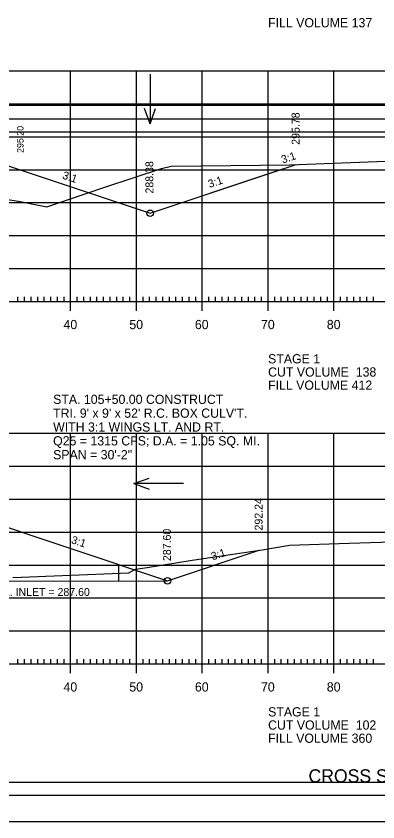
# Model space of a CAD drawing. Extents: x 1368713 to 1370673, y 380279 to 380950.
# Drawn here: x 1370184 to 1370239, y 380523.8 to 380646.1 of the extents above; entities that cross this region are included whole.
import ezdxf

# ---------------------------------------------------------------- set-up
doc = ezdxf.new("R2010")
doc.units = 0
for name, color, linetype in [('R_Alt Surface', 7, 'Continuous'), ('R_Axis', 7, 'Continuous'), ('R_Axis Annot', 7, 'Continuous'), ('R_Border', 7, 'Continuous'), ('R_Border Plan-Plan', 7, 'Continuous'), ('R_Draft', 7, 'Continuous'), ('R_Exist Surface', 7, 'Continuous'), ('R_Fin Surface', 7, 'Continuous'), ('R_Grid', 7, 'Continuous'), ('R_No Plot', 7, 'Continuous'), ('R_Water', 7, 'Continuous'), ('R_Water Annot', 7, 'Continuous'), ('R_Xsect Elev', 7, 'Continuous'), ('R_Xsect Slope', 7, 'Continuous')]:
    doc.layers.add(name, color=color, linetype=linetype)

msp = doc.modelspace()

# ---------------------------------------------------------------- linework, layer by layer
at = {"layer": 'R_Alt Surface'}
for points in [[(1370177.28, 380625.15), (1370204.35, 380616.13)], [(1370204.35, 380616.13), (1370204.35, 380616.13), (1370226.56, 380623.53)], [(1370177.28, 380570.26), (1370207.01, 380560.35)], [(1370207.01, 380560.35), (1370207.01, 380560.35), (1370220.94, 380565)]]:
    msp.add_lwpolyline(points, dxfattribs=at)
at = {"layer": 'R_Axis'}
for p, q in [((1370192.28, 380601.35), (1370192.28, 380604.15)), ((1370202.28, 380601.35), (1370202.28, 380604.15)), ((1370212.28, 380601.35), (1370212.28, 380604.15)), ((1370222.28, 380601.35), (1370222.28, 380604.15)), ((1370232.28, 380601.35), (1370232.28, 380604.15)), ((1370012.28, 380602.75), (1370292.28, 380602.75)), ((1370184.28, 380602.75), (1370184.28, 380603.45)), ((1370185.28, 380602.75), (1370185.28, 380603.45)), ((1370186.28, 380602.75), (1370186.28, 380603.45)), ((1370187.28, 380602.75), (1370187.28, 380603.45)), ((1370188.28, 380602.75), (1370188.28, 380603.45)), ((1370189.28, 380602.75), (1370189.28, 380603.45)), ((1370190.28, 380602.75), (1370190.28, 380603.45)), ((1370191.28, 380602.75), (1370191.28, 380603.45)), ((1370193.28, 380602.75), (1370193.28, 380603.45)), ((1370194.28, 380602.75), (1370194.28, 380603.45)), ((1370195.28, 380602.75), (1370195.28, 380603.45)), ((1370196.28, 380602.75), (1370196.28, 380603.45)), ((1370197.28, 380602.75), (1370197.28, 380603.45)), ((1370198.28, 380602.75), (1370198.28, 380603.45)), ((1370199.28, 380602.75), (1370199.28, 380603.45)), ((1370200.28, 380602.75), (1370200.28, 380603.45)), ((1370201.28, 380602.75), (1370201.28, 380603.45)), ((1370203.28, 380602.75), (1370203.28, 380603.45)), ((1370204.28, 380602.75), (1370204.28, 380603.45)), ((1370205.28, 380602.75), (1370205.28, 380603.45)), ((1370206.28, 380602.75), (1370206.28, 380603.45)), ((1370207.28, 380602.75), (1370207.28, 380603.45)), ((1370208.28, 380602.75), (1370208.28, 380603.45)), ((1370209.28, 380602.75), (1370209.28, 380603.45)), ((1370210.28, 380602.75), (1370210.28, 380603.45)), ((1370211.28, 380602.75), (1370211.28, 380603.45)), ((1370213.28, 380602.75), (1370213.28, 380603.45)), ((1370214.28, 380602.75), (1370214.28, 380603.45)), ((1370215.28, 380602.75), (1370215.28, 380603.45)), ((1370216.28, 380602.75), (1370216.28, 380603.45)), ((1370217.28, 380602.75), (1370217.28, 380603.45)), ((1370218.28, 380602.75), (1370218.28, 380603.45)), ((1370219.28, 380602.75), (1370219.28, 380603.45)), ((1370220.28, 380602.75), (1370220.28, 380603.45)), ((1370221.28, 380602.75), (1370221.28, 380603.45)), ((1370223.28, 380602.75), (1370223.28, 380603.45)), ((1370224.28, 380602.75), (1370224.28, 380603.45)), ((1370225.28, 380602.75), (1370225.28, 380603.45)), ((1370226.28, 380602.75), (1370226.28, 380603.45)), ((1370227.28, 380602.75), (1370227.28, 380603.45)), ((1370228.28, 380602.75), (1370228.28, 380603.45)), ((1370229.28, 380602.75), (1370229.28, 380603.45)), ((1370230.28, 380602.75), (1370230.28, 380603.45)), ((1370231.28, 380602.75), (1370231.28, 380603.45)), ((1370233.28, 380602.75), (1370233.28, 380603.45)), ((1370234.28, 380602.75), (1370234.28, 380603.45)), ((1370235.28, 380602.75), (1370235.28, 380603.45)), ((1370236.28, 380602.75), (1370236.28, 380603.45)), ((1370237.28, 380602.75), (1370237.28, 380603.45)), ((1370238.28, 380602.75), (1370238.28, 380603.45)), ((1370192.28, 380546.35), (1370192.28, 380549.15)), ((1370202.28, 380546.35), (1370202.28, 380549.15)), ((1370212.28, 380546.35), (1370212.28, 380549.15)), ((1370222.28, 380546.35), (1370222.28, 380549.15)), ((1370232.28, 380546.35), (1370232.28, 380549.15)), ((1370012.28, 380547.75), (1370292.28, 380547.75)), ((1370184.28, 380547.75), (1370184.28, 380548.45)), ((1370185.28, 380547.75), (1370185.28, 380548.45)), ((1370186.28, 380547.75), (1370186.28, 380548.45)), ((1370187.28, 380547.75), (1370187.28, 380548.45)), ((1370188.28, 380547.75), (1370188.28, 380548.45)), ((1370189.28, 380547.75), (1370189.28, 380548.45)), ((1370190.28, 380547.75), (1370190.28, 380548.45)), ((1370191.28, 380547.75), (1370191.28, 380548.45)), ((1370193.28, 380547.75), (1370193.28, 380548.45)), ((1370194.28, 380547.75), (1370194.28, 380548.45)), ((1370195.28, 380547.75), (1370195.28, 380548.45)), ((1370196.28, 380547.75), (1370196.28, 380548.45)), ((1370197.28, 380547.75), (1370197.28, 380548.45)), ((1370198.28, 380547.75), (1370198.28, 380548.45)), ((1370199.28, 380547.75), (1370199.28, 380548.45)), ((1370200.28, 380547.75), (1370200.28, 380548.45)), ((1370201.28, 380547.75), (1370201.28, 380548.45)), ((1370203.28, 380547.75), (1370203.28, 380548.45)), ((1370204.28, 380547.75), (1370204.28, 380548.45)), ((1370205.28, 380547.75), (1370205.28, 380548.45)), ((1370206.28, 380547.75), (1370206.28, 380548.45)), ((1370207.28, 380547.75), (1370207.28, 380548.45)), ((1370208.28, 380547.75), (1370208.28, 380548.45)), ((1370209.28, 380547.75), (1370209.28, 380548.45)), ((1370210.28, 380547.75), (1370210.28, 380548.45)), ((1370211.28, 380547.75), (1370211.28, 380548.45)), ((1370213.28, 380547.75), (1370213.28, 380548.45)), ((1370214.28, 380547.75), (1370214.28, 380548.45)), ((1370215.28, 380547.75), (1370215.28, 380548.45)), ((1370216.28, 380547.75), (1370216.28, 380548.45)), ((1370217.28, 380547.75), (1370217.28, 380548.45)), ((1370218.28, 380547.75), (1370218.28, 380548.45)), ((1370219.28, 380547.75), (1370219.28, 380548.45)), ((1370220.28, 380547.75), (1370220.28, 380548.45)), ((1370221.28, 380547.75), (1370221.28, 380548.45)), ((1370223.28, 380547.75), (1370223.28, 380548.45)), ((1370224.28, 380547.75), (1370224.28, 380548.45)), ((1370225.28, 380547.75), (1370225.28, 380548.45)), ((1370226.28, 380547.75), (1370226.28, 380548.45)), ((1370227.28, 380547.75), (1370227.28, 380548.45)), ((1370228.28, 380547.75), (1370228.28, 380548.45)), ((1370229.28, 380547.75), (1370229.28, 380548.45)), ((1370230.28, 380547.75), (1370230.28, 380548.45)), ((1370231.28, 380547.75), (1370231.28, 380548.45)), ((1370233.28, 380547.75), (1370233.28, 380548.45)), ((1370234.28, 380547.75), (1370234.28, 380548.45)), ((1370235.28, 380547.75), (1370235.28, 380548.45)), ((1370236.28, 380547.75), (1370236.28, 380548.45)), ((1370237.28, 380547.75), (1370237.28, 380548.45)), ((1370238.28, 380547.75), (1370238.28, 380548.45))]:
    msp.add_line(p, q, dxfattribs=at)
at = {"layer": 'R_Border'}
msp.add_line((1370310.46, 380527.75), (1369994.28, 380527.75), dxfattribs=at)
at = {"layer": 'R_Border Plan-Plan'}
msp.add_line((1369994.28, 380630.48), (1370310.46, 380630.48), dxfattribs=at)
at = {"layer": 'R_Exist Surface'}
for points in [[(1370180.68, 380618.51), (1370184.35, 380617.99), (1370188.69, 380617.12), (1370197.47, 380620.11), (1370206.08, 380622.92), (1370207.54, 380623.28), (1370225.6, 380623.5), (1370242.76, 380624.13)], [(1370183.51, 380560.84), (1370201.14, 380561.59), (1370202.12, 380562.12), (1370203.92, 380562.4), (1370210.77, 380563.48), (1370221.38, 380565.06), (1370225.51, 380565.79), (1370234.6, 380566.06), (1370241.06, 380566.25)]]:
    msp.add_lwpolyline(points, dxfattribs=at)
at = {"layer": 'R_Fin Surface'}
for points in [[(1370090.74, 380620.7), (1370092.76, 380620.05), (1370102.34, 380616.84), (1370106.76, 380618.3), (1370127.28, 380625.15), (1370130.44, 380625.68), (1370137.28, 380626.82), (1370141.28, 380626.98), (1370152.28, 380627.2), (1370163.28, 380626.98), (1370167.28, 380626.82), (1370174.12, 380625.68), (1370177.28, 380625.15), (1370204.35, 380616.13), (1370222.68, 380622.26), (1370226.56, 380623.53)], [(1370095.94, 380559.82), (1370127.28, 380570.26), (1370130.44, 380570.79), (1370137.28, 380571.93), (1370141.28, 380572.09), (1370152.28, 380572.31), (1370163.28, 380572.09), (1370167.28, 380571.93), (1370174.12, 380570.79), (1370177.28, 380570.26), (1370207.01, 380560.35), (1370220.94, 380565)]]:
    msp.add_lwpolyline(points, dxfattribs=at)
at = {"layer": 'R_Grid'}
for p, q in [((1370012.28, 380637.75), (1370292.28, 380637.75)), ((1370192.28, 380602.75), (1370192.28, 380637.75)), ((1370202.28, 380602.75), (1370202.28, 380637.75)), ((1370212.28, 380602.75), (1370212.28, 380637.75)), ((1370222.28, 380602.75), (1370222.28, 380637.75)), ((1370232.28, 380602.75), (1370232.28, 380637.75)), ((1370012.28, 380632.75), (1370292.28, 380632.75)), ((1370012.28, 380627.75), (1370292.28, 380627.75)), ((1370012.28, 380622.75), (1370292.28, 380622.75)), ((1370012.28, 380617.75), (1370292.28, 380617.75)), ((1370012.28, 380612.75), (1370292.28, 380612.75)), ((1370012.28, 380607.75), (1370292.28, 380607.75)), ((1370012.28, 380602.75), (1370292.28, 380602.75)), ((1370012.28, 380582.75), (1370292.28, 380582.75)), ((1370192.28, 380547.75), (1370192.28, 380582.75)), ((1370202.28, 380547.75), (1370202.28, 380582.75)), ((1370212.28, 380547.75), (1370212.28, 380582.75)), ((1370222.28, 380547.75), (1370222.28, 380582.75)), ((1370232.28, 380547.75), (1370232.28, 380582.75)), ((1370012.28, 380577.75), (1370292.28, 380577.75)), ((1370012.28, 380572.75), (1370292.28, 380572.75)), ((1370012.28, 380567.75), (1370292.28, 380567.75)), ((1370012.28, 380562.75), (1370292.28, 380562.75)), ((1370012.28, 380557.75), (1370292.28, 380557.75)), ((1370012.28, 380552.75), (1370292.28, 380552.75)), ((1370012.28, 380547.75), (1370292.28, 380547.75))]:
    msp.add_line(p, q, dxfattribs=at)
at = {"layer": 'R_No Plot'}
for points in [[(1369981.88, 380737.11), (1370315.22, 380737.11), (1370315.22, 380523.77), (1369981.88, 380523.77)], [(1370308.46, 380632.48), (1369996.28, 380632.48), (1369996.28, 380731.21), (1370245.82, 380731.21), (1370245.82, 380721.33), (1370263.36, 380721.33), (1370287.46, 380721.33), (1370287.46, 380699), (1370308.46, 380699)], [(1369996.28, 380731.21), (1370245.82, 380731.21), (1370245.82, 380721.33), (1370263.36, 380721.33), (1370287.46, 380721.33), (1370287.46, 380699), (1370308.46, 380699), (1370308.46, 380529.75), (1369996.28, 380529.75)], [(1369996.28, 380628.48), (1370308.46, 380628.48), (1370308.46, 380529.75), (1369996.28, 380529.75)]]:
    msp.add_lwpolyline(points, close=True, dxfattribs=at)
for centre in [(1370204.35, 380616.13), (1370207.01, 380560.35)]:
    msp.add_circle(centre, 0.5, dxfattribs=at)
at = {"layer": 'R_Water'}
for p, q in [((1370199.55, 380562.84), (1370199.55, 380560.34)), ((1370096.95, 380560.15), (1370207.01, 380560.35))]:
    msp.add_line(p, q, dxfattribs=at)
at = {"layer": 'R_Water Annot'}
for p, q in [((1370204.35, 380637.24), (1370204.35, 380629.7)), ((1370204.35, 380629.7), (1370203.51, 380632.01)), ((1370204.35, 380629.7), (1370205.19, 380632.01)), ((1370201.9, 380575.1), (1370204.21, 380575.94)), ((1370209.44, 380575.1), (1370201.9, 380575.1)), ((1370201.9, 380575.1), (1370204.21, 380574.26))]:
    msp.add_line(p, q, dxfattribs=at)

# ---------------------------------------------------------------- texts
at = {"layer": 'R_Axis Annot'}
for s, p in [('FILL VOLUME 137', (1370222.28, 380644.35)), ('40', (1370191.2, 380598.55)), ('50', (1370201.2, 380598.55)), ('60', (1370211.16, 380598.55)), ('70', (1370221.2, 380598.55)), ('80', (1370231.2, 380598.55)), ('STAGE 1', (1370222.28, 380593.35)), ('CUT VOLUME  138', (1370222.28, 380591.35)), ('FILL VOLUME 412', (1370222.28, 380589.35)), ('STA. 105+50.00 CONSTRUCT', (1370189.62, 380587.2)), ("TRI. 9' x 9' x 52' R.C. BOX CULV'T.", (1370189.62, 380585.1)), ('WITH 3:1 WINGS LT. AND RT.', (1370189.62, 380583)), ('Q25 = 1315 CFS; D.A. = 1.05 SQ. MI.', (1370189.62, 380580.9)), ('SPAN = 30\'-2"', (1370189.62, 380578.8)), ('40', (1370191.2, 380543.55)), ('50', (1370201.2, 380543.55)), ('60', (1370211.16, 380543.55)), ('70', (1370221.2, 380543.55)), ('80', (1370231.2, 380543.55)), ('STAGE 1', (1370222.28, 380539.77)), ('CUT VOLUME  102', (1370222.28, 380537.77)), ('FILL VOLUME 360', (1370222.28, 380535.77))]:
    msp.add_text(s, height=1.4, dxfattribs=at).set_placement(p)
at = {"layer": 'R_Draft'}
msp.add_text('CROSS SECTION STA. 105+50 TO STA. 107+00', height=2, dxfattribs=at).set_placement((1370228.42, 380529.75))
at = {"layer": 'R_Xsect Elev'}
for s, height, p in [('295.78', 1.2, (1370227.06, 380626.53)), ('295.20', 1, (1370185.13, 380625.3)), ('288.38', 1.2, (1370204.85, 380619.13)), ('292.24', 1.2, (1370221.44, 380568)), ('287.60', 1.2, (1370207.51, 380563.35))]:
    msp.add_text(s, height=height, rotation=90, dxfattribs=at).set_placement(p)
at = {"layer": 'R_Xsect Slope'}
for s, rotation, p in [('3:1', 18.241, (1370224.5, 380623.67)), ('3:1', 341.5651, (1370190.94, 380621.42)), ('3:1', 18.4758, (1370213.39, 380619.97)), ('3:1', 341.5651, (1370192.27, 380566.09)), ('3:1', 18.4349, (1370213.85, 380563.45)), ('F.L. INLET = 287.60', 360, (1370180.71, 380558.06))]:
    msp.add_text(s, height=1.2, rotation=rotation, dxfattribs=at).set_placement(p)

doc.saveas('drawing.dxf')
